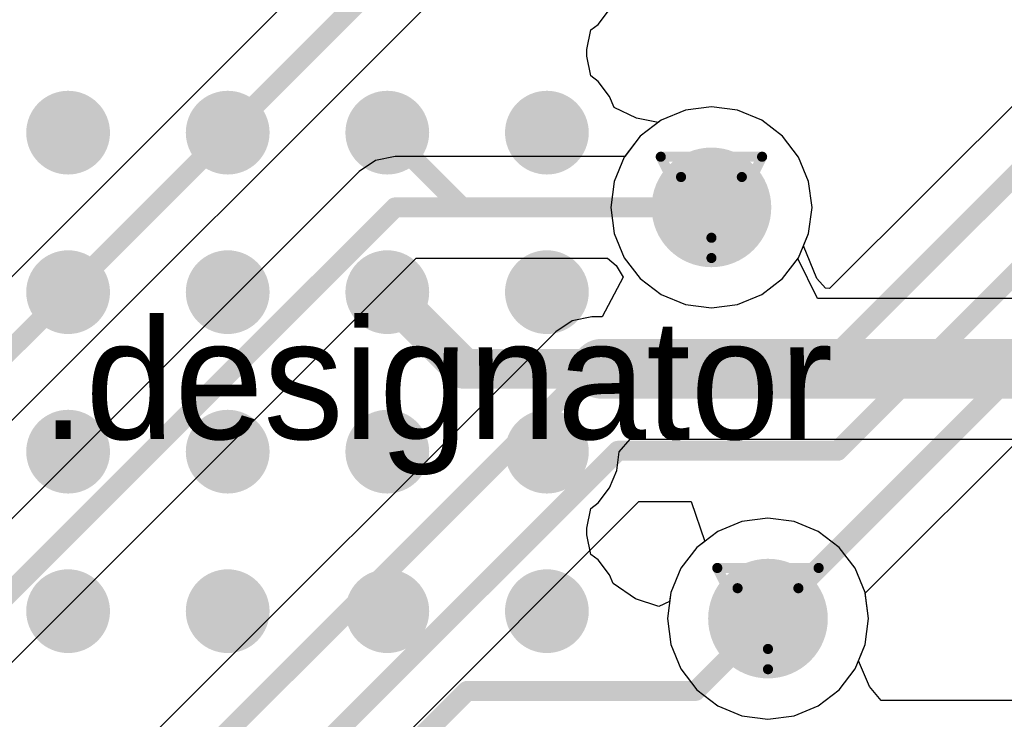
# Model space of a CAD drawing. Header units: millimetres. Extents: x 138 to 555, y 26 to 334.
# Tile 332 of 656: x 259.25 to 264.19, y 223.74 to 227.25. Entities that reach past the tile are written whole.
import ezdxf

# ---------------------------------------------------------------- set-up
doc = ezdxf.new("R2010")
doc.units = ezdxf.units.MM
for name, color, linetype in [('BottomLayer', 5, 'Continuous'), ('DrillDrawing', 1, 'Continuous'), ('Mechanical27', 56, 'Continuous'), ('MidLayer1', 16, 'Continuous'), ('MidLayer2', 76, 'Continuous'), ('MidLayer3', 90, 'Continuous'), ('MidLayer4', 156, 'Continuous'), ('MultiLayer', 9, 'Continuous'), ('TopLayer', 1, 'Continuous'), ('TopPaste', 8, 'Continuous'), ('TopSolder', 216, 'Continuous'), ('ViaHoleLayer', 16, 'Continuous')]:
    doc.layers.add(name, color=color, linetype=linetype)

# ---------------------------------------------------------------- blocks, each defined once
blk = doc.blocks.new('ICC_VFBGA63_9X11_P080_537')
at = {"layer": 'TopLayer', "const_width": 0.16}
for points in [[(-2.08, 1.2, 1), (-1.92, 1.2, 1)], [(-1.28, 1.2, 1), (-1.12, 1.2, 1)], [(-0.48, 1.2, 1), (-0.32, 1.2, 1)], [(0.32, 1.2, 1), (0.48, 1.2, 1)], [(-2.08, 0.4, 1), (-1.92, 0.4, 1)], [(-1.28, 0.4, 1), (-1.12, 0.4, 1)], [(-0.48, 0.4, 1), (-0.32, 0.4, 1)], [(0.32, 0.4, 1), (0.48, 0.4, 1)], [(-2.08, -0.4, 1), (-1.92, -0.4, 1)], [(-1.28, -0.4, 1), (-1.12, -0.4, 1)], [(-0.48, -0.4, 1), (-0.32, -0.4, 1)], [(0.32, -0.4, 1), (0.48, -0.4, 1)], [(-2.08, -1.2, 1), (-1.92, -1.2, 1)], [(-1.28, -1.2, 1), (-1.12, -1.2, 1)], [(-0.48, -1.2, 1), (-0.32, -1.2, 1)], [(0.32, -1.2, 1), (0.48, -1.2, 1)]]:
    blk.add_lwpolyline(points, format="xyb", close=True, dxfattribs=at)
at = {"layer": 'TopPaste', "const_width": 0.16}
for points in [[(-2.08, 1.2, 1), (-1.92, 1.2, 1)], [(-1.28, 1.2, 1), (-1.12, 1.2, 1)], [(-0.48, 1.2, 1), (-0.32, 1.2, 1)], [(0.32, 1.2, 1), (0.48, 1.2, 1)], [(-2.08, 0.4, 1), (-1.92, 0.4, 1)], [(-1.28, 0.4, 1), (-1.12, 0.4, 1)], [(-0.48, 0.4, 1), (-0.32, 0.4, 1)], [(0.32, 0.4, 1), (0.48, 0.4, 1)], [(-2.08, -0.4, 1), (-1.92, -0.4, 1)], [(-1.28, -0.4, 1), (-1.12, -0.4, 1)], [(-0.48, -0.4, 1), (-0.32, -0.4, 1)], [(0.32, -0.4, 1), (0.48, -0.4, 1)], [(-2.08, -1.2, 1), (-1.92, -1.2, 1)], [(-1.28, -1.2, 1), (-1.12, -1.2, 1)], [(-0.48, -1.2, 1), (-0.32, -1.2, 1)], [(0.32, -1.2, 1), (0.48, -1.2, 1)]]:
    blk.add_lwpolyline(points, format="xyb", close=True, dxfattribs=at)
at = {"layer": 'TopSolder', "const_width": 0.21}
for points in [[(-2.105, 1.2, 1), (-1.895, 1.2, 1)], [(-1.305, 1.2, 1), (-1.095, 1.2, 1)], [(-0.505, 1.2, 1), (-0.295, 1.2, 1)], [(0.295, 1.2, 1), (0.505, 1.2, 1)], [(-2.105, 0.4, 1), (-1.895, 0.4, 1)], [(-1.305, 0.4, 1), (-1.095, 0.4, 1)], [(-0.505, 0.4, 1), (-0.295, 0.4, 1)], [(0.295, 0.4, 1), (0.505, 0.4, 1)], [(-2.105, -0.4, 1), (-1.895, -0.4, 1)], [(-1.305, -0.4, 1), (-1.095, -0.4, 1)], [(-0.505, -0.4, 1), (-0.295, -0.4, 1)], [(0.295, -0.4, 1), (0.505, -0.4, 1)], [(-2.105, -1.2, 1), (-1.895, -1.2, 1)], [(-1.305, -1.2, 1), (-1.095, -1.2, 1)], [(-0.505, -1.2, 1), (-0.295, -1.2, 1)], [(0.295, -1.2, 1), (0.505, -1.2, 1)]]:
    blk.add_lwpolyline(points, format="xyb", close=True, dxfattribs=at)

msp = doc.modelspace()

# ---------------------------------------------------------------- linework, layer by layer
at = {"layer": 'BottomLayer'}
for p, q in [((274.519, 237.1064), (263.3129, 225.9002)), ((263.4913, 224.3723), (275.2703, 236.1513)), ((261.6351, 228.3824), (258.7859, 225.5333)), ((259.0717, 225.0981), (261.9209, 227.9473)), ((262.5897, 226.7947), (262.4681, 226.7443)), ((262.7203, 226.8119), (262.5897, 226.7947)), ((262.8508, 226.7947), (262.7203, 226.8119)), ((262.9724, 226.7443), (262.8508, 226.7947)), ((262.4681, 226.7443), (262.3636, 226.6642)), ((263.0769, 226.6642), (262.9724, 226.7443)), ((262.3636, 226.6642), (262.2856, 226.5625)), ((263.157, 226.5597), (263.0769, 226.6642)), ((261.0371, 226.5431), (260.9544, 226.4878)), ((261.1346, 226.5625), (261.0371, 226.5431)), ((262.2856, 226.5625), (261.1346, 226.5625)), ((263.2074, 226.4381), (263.157, 226.5597)), ((260.9544, 226.4878), (257.546, 223.0794)), ((263.2246, 226.3076), (263.2074, 226.4381)), ((263.2074, 226.177), (263.2246, 226.3076)), ((263.1817, 226.1151), (263.2074, 226.177)), ((263.249, 225.9509), (263.1817, 226.1151)), ((257.8318, 222.6443), (261.2402, 226.0527)), ((261.2402, 226.0527), (262.1991, 226.0527)), ((262.1991, 226.0527), (262.2428, 226.016)), ((262.2428, 226.016), (262.2784, 225.9583)), ((262.2784, 225.9583), (262.1733, 225.7583)), ((263.2917, 225.9025), (263.249, 225.9509)), ((263.3129, 225.9002), (263.2917, 225.9025)), ((262.12, 225.7583), (262.0225, 225.7389)), ((262.1733, 225.7583), (262.12, 225.7583)), ((262.0225, 225.7389), (261.9398, 225.6837)), ((261.9398, 225.6837), (258.7243, 222.4682)), ((259.6752, 222.1503), (262.3568, 224.832)), ((262.3568, 224.832), (262.6186, 224.832)), ((262.6186, 224.832), (262.6865, 224.632)), ((262.6865, 224.632), (262.6471, 224.6018)), ((262.6471, 224.6018), (262.567, 224.4973)), ((262.567, 224.4973), (262.5166, 224.3757)), ((262.5166, 224.3757), (262.4994, 224.2452)), ((263.508, 224.2452), (263.4913, 224.3723)), ((262.4994, 224.2452), (262.5166, 224.1147)), ((263.4908, 224.1147), (263.508, 224.2452)), ((262.5166, 224.1147), (262.567, 223.993)), ((263.4405, 223.993), (263.4908, 224.1147)), ((262.567, 223.993), (262.6471, 223.8886)), ((263.3603, 223.8886), (263.4405, 223.993)), ((262.6471, 223.8886), (262.7516, 223.8084)), ((263.2559, 223.8084), (263.3603, 223.8886)), ((262.7516, 223.8084), (262.8732, 223.7581)), ((263.1342, 223.7581), (263.2559, 223.8084)), ((262.8732, 223.7581), (263.0037, 223.7409)), ((263.0037, 223.7409), (263.1342, 223.7581))]:
    msp.add_line(p, q, dxfattribs=at)
at = {"layer": 'BottomLayer', "const_width": 0.1}
for points in [[(263.2766, 225.5034), (274.6993, 236.9261)], [(263.3534, 225.0869), (274.9228, 236.6564)], [(263.0037, 224.2452), (275.1647, 236.4062)], [(258.8915, 225.2784), (261.8153, 228.2022)], [(257.6516, 222.8245), (261.1346, 226.3076)], [(261.1346, 226.3076), (262.7203, 226.3076)], [(258.5972, 221.9806), (262.12, 225.5034)], [(262.12, 225.5034), (263.2766, 225.5034)], [(259.4203, 222.2559), (262.2513, 225.0869)], [(262.2513, 225.0869), (263.3534, 225.0869)]]:
    msp.add_lwpolyline(points, dxfattribs=at)
at = {"layer": 'BottomLayer'}
for points, const_width in [([(262.5703, 226.3076, 1), (262.8703, 226.3076, 1)], 0.3), ([(261.1096, 226.3076, 1), (261.1596, 226.3076, 1)], 0.05), ([(261.1096, 226.3076, 1), (261.1596, 226.3076, 1)], 0.05), ([(262.6953, 226.3076, 1), (262.7453, 226.3076, 1)], 0.05), ([(262.095, 225.5034, 1), (262.145, 225.5034, 1)], 0.05), ([(262.095, 225.5034, 1), (262.145, 225.5034, 1)], 0.05), ([(263.2516, 225.5034, 1), (263.3016, 225.5034, 1)], 0.05), ([(263.2516, 225.5034, 1), (263.3016, 225.5034, 1)], 0.05), ([(262.2263, 225.0869, 1), (262.2762, 225.0869, 1)], 0.05), ([(262.2263, 225.0869, 1), (262.2762, 225.0869, 1)], 0.05), ([(263.3284, 225.0869, 1), (263.3784, 225.0869, 1)], 0.05), ([(263.3284, 225.0869, 1), (263.3784, 225.0869, 1)], 0.05), ([(262.8537, 224.2452, 1), (263.1537, 224.2452, 1)], 0.3), ([(262.9787, 224.2452, 1), (263.0287, 224.2452, 1)], 0.05)]:
    msp.add_lwpolyline(points, format="xyb", close=True, dxfattribs=dict(at, const_width=const_width))
at = {"layer": 'DrillDrawing', "const_width": 0.0508}
for points in [[(262.4663, 226.5616), (262.9743, 226.5616)], [(262.4663, 226.5616), (262.7203, 226.0536)], [(262.7203, 226.0536), (262.9743, 226.5616)], [(262.5679, 226.46), (262.8727, 226.46)], [(262.5679, 226.46), (262.7203, 226.1552)], [(262.7203, 226.1552), (262.8727, 226.46)], [(262.7497, 224.4992), (263.2577, 224.4992)], [(262.7497, 224.4992), (263.0037, 223.9912)], [(263.0037, 223.9912), (263.2577, 224.4992)], [(262.8513, 224.3976), (263.1561, 224.3976)], [(262.8513, 224.3976), (263.0037, 224.0928)], [(263.0037, 224.0928), (263.1561, 224.3976)]]:
    msp.add_lwpolyline(points, dxfattribs=at)
at = {"layer": 'DrillDrawing', "const_width": 0.0254}
for points in [[(262.4536, 226.5616, 1), (262.479, 226.5616, 1)], [(262.4536, 226.5616, 1), (262.479, 226.5616, 1)], [(262.9616, 226.5616, 1), (262.987, 226.5616, 1)], [(262.9616, 226.5616, 1), (262.987, 226.5616, 1)], [(262.5552, 226.46, 1), (262.5806, 226.46, 1)], [(262.5552, 226.46, 1), (262.5806, 226.46, 1)], [(262.86, 226.46, 1), (262.8854, 226.46, 1)], [(262.86, 226.46, 1), (262.8854, 226.46, 1)], [(262.7076, 226.1552, 1), (262.733, 226.1552, 1)], [(262.7076, 226.1552, 1), (262.733, 226.1552, 1)], [(262.7076, 226.0536, 1), (262.733, 226.0536, 1)], [(262.7076, 226.0536, 1), (262.733, 226.0536, 1)], [(262.737, 224.4992, 1), (262.7624, 224.4992, 1)], [(262.737, 224.4992, 1), (262.7624, 224.4992, 1)], [(263.245, 224.4992, 1), (263.2704, 224.4992, 1)], [(263.245, 224.4992, 1), (263.2704, 224.4992, 1)], [(262.8386, 224.3976, 1), (262.864, 224.3976, 1)], [(262.8386, 224.3976, 1), (262.864, 224.3976, 1)], [(263.1434, 224.3976, 1), (263.1688, 224.3976, 1)], [(263.1434, 224.3976, 1), (263.1688, 224.3976, 1)], [(262.991, 224.0928, 1), (263.0164, 224.0928, 1)], [(262.991, 224.0928, 1), (263.0164, 224.0928, 1)], [(262.991, 223.9912, 1), (263.0164, 223.9912, 1)], [(262.991, 223.9912, 1), (263.0164, 223.9912, 1)]]:
    msp.add_lwpolyline(points, format="xyb", close=True, dxfattribs=at)
at = {"layer": 'MidLayer1', "const_width": 0.3}
for points in [[(262.5703, 226.3076, 1), (262.8703, 226.3076, 1)], [(262.8537, 224.2452, 1), (263.1537, 224.2452, 1)]]:
    msp.add_lwpolyline(points, format="xyb", close=True, dxfattribs=at)
at = {"layer": 'MidLayer2'}
for p, q in [((262.5897, 226.7947), (262.4681, 226.7443)), ((262.7203, 226.8119), (262.5897, 226.7947)), ((262.8508, 226.7947), (262.7203, 226.8119)), ((262.9724, 226.7443), (262.8508, 226.7947)), ((262.4681, 226.7443), (262.3636, 226.6642)), ((263.0769, 226.6642), (262.9724, 226.7443)), ((262.3636, 226.6642), (262.2835, 226.5597)), ((263.157, 226.5597), (263.0769, 226.6642)), ((262.2835, 226.5597), (262.2331, 226.4381)), ((263.2074, 226.4381), (263.157, 226.5597)), ((262.2331, 226.4381), (262.2159, 226.3076)), ((263.2246, 226.3076), (263.2074, 226.4381)), ((262.2159, 226.3076), (262.2331, 226.177)), ((263.2074, 226.177), (263.2246, 226.3076)), ((262.2331, 226.177), (262.2835, 226.0554)), ((263.157, 226.0554), (263.2074, 226.177)), ((262.2835, 226.0554), (262.3636, 225.951)), ((263.0769, 225.951), (263.157, 226.0554)), ((262.3636, 225.951), (262.4681, 225.8708)), ((262.9724, 225.8708), (263.0769, 225.951)), ((262.4681, 225.8708), (262.5897, 225.8204)), ((262.8508, 225.8204), (262.9724, 225.8708)), ((262.5897, 225.8204), (262.7203, 225.8032)), ((262.7203, 225.8032), (262.8508, 225.8204)), ((262.8732, 224.7323), (262.7516, 224.6819)), ((263.0037, 224.7495), (262.8732, 224.7323)), ((263.1342, 224.7323), (263.0037, 224.7495)), ((263.2559, 224.6819), (263.1342, 224.7323)), ((262.7516, 224.6819), (262.6471, 224.6018)), ((263.3603, 224.6018), (263.2559, 224.6819)), ((262.6471, 224.6018), (262.567, 224.4973)), ((263.4405, 224.4973), (263.3603, 224.6018)), ((262.567, 224.4973), (262.5166, 224.3757)), ((263.4908, 224.3757), (263.4405, 224.4973)), ((262.5166, 224.3757), (262.4994, 224.2452)), ((263.508, 224.2452), (263.4908, 224.3757)), ((262.4994, 224.2452), (262.5166, 224.1147)), ((263.4908, 224.1147), (263.508, 224.2452)), ((262.5166, 224.1147), (262.567, 223.993)), ((263.4405, 223.993), (263.4908, 224.1147)), ((262.567, 223.993), (262.6471, 223.8886)), ((263.3603, 223.8886), (263.4405, 223.993)), ((262.6471, 223.8886), (262.7516, 223.8084)), ((263.2559, 223.8084), (263.3603, 223.8886)), ((262.7516, 223.8084), (262.8732, 223.7581)), ((263.1342, 223.7581), (263.2559, 223.8084)), ((262.8732, 223.7581), (263.0037, 223.7409)), ((263.0037, 223.7409), (263.1342, 223.7581))]:
    msp.add_line(p, q, dxfattribs=at)
at = {"layer": 'MidLayer2', "const_width": 0.3}
for points in [[(262.5703, 226.3076, 1), (262.8703, 226.3076, 1)], [(262.8537, 224.2452, 1), (263.1537, 224.2452, 1)]]:
    msp.add_lwpolyline(points, format="xyb", close=True, dxfattribs=at)
at = {"layer": 'MidLayer3'}
for p, q in [((262.5897, 226.7947), (262.4681, 226.7443)), ((262.7203, 226.8119), (262.5897, 226.7947)), ((262.8508, 226.7947), (262.7203, 226.8119)), ((262.9724, 226.7443), (262.8508, 226.7947)), ((262.4681, 226.7443), (262.3636, 226.6642)), ((263.0769, 226.6642), (262.9724, 226.7443)), ((262.3636, 226.6642), (262.2835, 226.5597)), ((263.157, 226.5597), (263.0769, 226.6642)), ((262.2835, 226.5597), (262.2331, 226.4381)), ((263.2074, 226.4381), (263.157, 226.5597)), ((262.2331, 226.4381), (262.2159, 226.3076)), ((263.2246, 226.3076), (263.2074, 226.4381)), ((262.2159, 226.3076), (262.2331, 226.177)), ((263.2074, 226.177), (263.2246, 226.3076)), ((262.2331, 226.177), (262.2835, 226.0554)), ((263.157, 226.0554), (263.2074, 226.177)), ((262.2835, 226.0554), (262.3636, 225.951)), ((263.0769, 225.951), (263.157, 226.0554)), ((262.3636, 225.951), (262.4681, 225.8708)), ((262.9724, 225.8708), (263.0769, 225.951)), ((262.4681, 225.8708), (262.5897, 225.8204)), ((262.8508, 225.8204), (262.9724, 225.8708)), ((262.5897, 225.8204), (262.7203, 225.8032)), ((262.7203, 225.8032), (262.8508, 225.8204)), ((262.8732, 224.7323), (262.7516, 224.6819)), ((263.0037, 224.7495), (262.8732, 224.7323)), ((263.1342, 224.7323), (263.0037, 224.7495)), ((263.2559, 224.6819), (263.1342, 224.7323)), ((262.7516, 224.6819), (262.6471, 224.6018)), ((263.3603, 224.6018), (263.2559, 224.6819)), ((262.6471, 224.6018), (262.567, 224.4973)), ((263.4405, 224.4973), (263.3603, 224.6018)), ((262.567, 224.4973), (262.5166, 224.3757)), ((263.4908, 224.3757), (263.4405, 224.4973)), ((262.5166, 224.3757), (262.4994, 224.2452)), ((263.508, 224.2452), (263.4908, 224.3757)), ((262.4994, 224.2452), (262.5166, 224.1147)), ((263.4908, 224.1147), (263.508, 224.2452)), ((262.5166, 224.1147), (262.567, 223.993)), ((263.4405, 223.993), (263.4908, 224.1147)), ((262.567, 223.993), (262.6471, 223.8886)), ((263.3603, 223.8886), (263.4405, 223.993)), ((262.6471, 223.8886), (262.7516, 223.8084)), ((263.2559, 223.8084), (263.3603, 223.8886)), ((262.7516, 223.8084), (262.8732, 223.7581)), ((263.1342, 223.7581), (263.2559, 223.8084)), ((262.8732, 223.7581), (263.0037, 223.7409)), ((263.0037, 223.7409), (263.1342, 223.7581))]:
    msp.add_line(p, q, dxfattribs=at)
at = {"layer": 'MidLayer3', "const_width": 0.3}
for points in [[(262.5703, 226.3076, 1), (262.8703, 226.3076, 1)], [(262.8537, 224.2452, 1), (263.1537, 224.2452, 1)]]:
    msp.add_lwpolyline(points, format="xyb", close=True, dxfattribs=at)
at = {"layer": 'MidLayer4'}
for p, q in [((262.5897, 226.7947), (262.4681, 226.7443)), ((262.7203, 226.8119), (262.5897, 226.7947)), ((262.8508, 226.7947), (262.7203, 226.8119)), ((262.9724, 226.7443), (262.8508, 226.7947)), ((262.4681, 226.7443), (262.3636, 226.6642)), ((263.0769, 226.6642), (262.9724, 226.7443)), ((262.3636, 226.6642), (262.2835, 226.5597)), ((263.157, 226.5597), (263.0769, 226.6642)), ((262.2835, 226.5597), (262.2331, 226.4381)), ((263.2074, 226.4381), (263.157, 226.5597)), ((262.2331, 226.4381), (262.2159, 226.3076)), ((263.2246, 226.3076), (263.2074, 226.4381)), ((262.2159, 226.3076), (262.2331, 226.177)), ((263.2074, 226.177), (263.2246, 226.3076)), ((262.2331, 226.177), (262.2835, 226.0554)), ((263.157, 226.0554), (263.2074, 226.177)), ((262.2835, 226.0554), (262.3636, 225.951)), ((263.0769, 225.951), (263.157, 226.0554)), ((262.3636, 225.951), (262.4681, 225.8708)), ((262.9724, 225.8708), (263.0769, 225.951)), ((262.4681, 225.8708), (262.5897, 225.8204)), ((262.8508, 225.8204), (262.9724, 225.8708)), ((262.5897, 225.8204), (262.7203, 225.8032)), ((262.7203, 225.8032), (262.8508, 225.8204)), ((262.8732, 224.7323), (262.7516, 224.6819)), ((263.0037, 224.7495), (262.8732, 224.7323)), ((263.1342, 224.7323), (263.0037, 224.7495)), ((263.2559, 224.6819), (263.1342, 224.7323)), ((262.7516, 224.6819), (262.6471, 224.6018)), ((263.3603, 224.6018), (263.2559, 224.6819)), ((262.6471, 224.6018), (262.567, 224.4973)), ((263.4405, 224.4973), (263.3603, 224.6018)), ((262.567, 224.4973), (262.5166, 224.3757)), ((263.4908, 224.3757), (263.4405, 224.4973)), ((262.5166, 224.3757), (262.4994, 224.2452)), ((263.508, 224.2452), (263.4908, 224.3757)), ((262.4994, 224.2452), (262.5166, 224.1147)), ((263.4908, 224.1147), (263.508, 224.2452)), ((262.5166, 224.1147), (262.567, 223.993)), ((263.4405, 223.993), (263.4908, 224.1147)), ((262.567, 223.993), (262.6471, 223.8886)), ((263.3603, 223.8886), (263.4405, 223.993)), ((262.6471, 223.8886), (262.7516, 223.8084)), ((263.2559, 223.8084), (263.3603, 223.8886)), ((262.7516, 223.8084), (262.8732, 223.7581)), ((263.1342, 223.7581), (263.2559, 223.8084)), ((262.8732, 223.7581), (263.0037, 223.7409)), ((263.0037, 223.7409), (263.1342, 223.7581))]:
    msp.add_line(p, q, dxfattribs=at)
at = {"layer": 'MidLayer4', "const_width": 0.3}
for points in [[(262.5703, 226.3076, 1), (262.8703, 226.3076, 1)], [(262.8537, 224.2452, 1), (263.1537, 224.2452, 1)]]:
    msp.add_lwpolyline(points, format="xyb", close=True, dxfattribs=at)
at = {"layer": 'MultiLayer', "const_width": 0.3}
for points in [[(262.5703, 226.3076, 1), (262.8703, 226.3076, 1)], [(262.8537, 224.2452, 1), (263.1537, 224.2452, 1)]]:
    msp.add_lwpolyline(points, format="xyb", close=True, dxfattribs=at)
at = {"layer": 'TopLayer'}
for p, q in [((262.1522, 227.2256), (262.2099, 227.3008)), ((262.0965, 227.0988), (262.1154, 227.1974)), ((262.1154, 227.1974), (262.1522, 227.2256)), ((262.0965, 227.066), (262.0965, 227.0988)), ((262.1154, 226.9674), (262.0965, 227.066)), ((262.1522, 226.9391), (262.1154, 226.9674)), ((262.2099, 226.8639), (262.1522, 226.9391)), ((262.2332, 226.8078), (262.2099, 226.8639)), ((262.3449, 226.7558), (262.2332, 226.8078)), ((262.5897, 226.7947), (262.4681, 226.7443)), ((262.7203, 226.8119), (262.5897, 226.7947)), ((262.8508, 226.7947), (262.7203, 226.8119)), ((262.9724, 226.7443), (262.8508, 226.7947)), ((262.4536, 226.7332), (262.3449, 226.7558)), ((262.4681, 226.7443), (262.4536, 226.7332)), ((263.0769, 226.6642), (262.9724, 226.7443)), ((263.157, 226.5597), (263.0769, 226.6642)), ((263.2074, 226.4381), (263.157, 226.5597)), ((263.2246, 226.3076), (263.2074, 226.4381)), ((263.2074, 226.177), (263.2246, 226.3076)), ((263.157, 226.0554), (263.2074, 226.177)), ((263.1537, 226.0511), (263.157, 226.0554)), ((263.2523, 225.8511), (263.1537, 226.0511)), ((264.8655, 225.8511), (263.2523, 225.8511)), ((262.2586, 225.0824), (262.3135, 225.145)), ((262.3135, 225.145), (264.7592, 225.145)), ((262.2462, 224.9884), (262.2586, 225.0824)), ((262.2099, 224.9008), (262.2462, 224.9884)), ((262.1522, 224.8256), (262.2099, 224.9008)), ((262.1154, 224.7974), (262.1522, 224.8256)), ((262.0965, 224.6988), (262.1154, 224.7974)), ((262.8732, 224.7323), (262.7516, 224.6819)), ((263.0037, 224.7495), (262.8732, 224.7323)), ((263.1342, 224.7323), (263.0037, 224.7495)), ((263.2559, 224.6819), (263.1342, 224.7323)), ((262.0965, 224.666), (262.0965, 224.6988)), ((262.1154, 224.5674), (262.0965, 224.666)), ((262.7516, 224.6819), (262.6471, 224.6018)), ((263.3603, 224.6018), (263.2559, 224.6819)), ((262.1522, 224.5391), (262.1154, 224.5674)), ((262.6471, 224.6018), (262.567, 224.4973)), ((263.4405, 224.4973), (263.3603, 224.6018)), ((262.2099, 224.4639), (262.1522, 224.5391)), ((262.567, 224.4973), (262.5166, 224.3757)), ((263.4908, 224.3757), (263.4405, 224.4973)), ((262.2276, 224.4214), (262.2099, 224.4639)), ((262.3402, 224.3449), (262.2276, 224.4214)), ((262.5166, 224.3757), (262.5107, 224.3309)), ((263.508, 224.2452), (263.4908, 224.3757)), ((262.4562, 224.306), (262.3402, 224.3449)), ((262.5107, 224.3309), (262.4562, 224.306)), ((263.4908, 224.1147), (263.508, 224.2452)), ((263.4573, 224.0337), (263.4908, 224.1147)), ((263.512, 223.9052), (263.4573, 224.0337)), ((263.5703, 223.8337), (263.512, 223.9052)), ((264.867, 223.8337), (263.5703, 223.8337))]:
    msp.add_line(p, q, dxfattribs=at)
for points, const_width in [([(261.0955, 226.6824), (261.4703, 226.3076)], 0.1), ([(261.4703, 226.3076), (262.7203, 226.3076)], 0.1), ([(261.0955, 225.8824), (261.4798, 225.4981)], 0.2), ([(262.1703, 225.4981), (265.2798, 225.4981)], 0.3), ([(261.4798, 225.4981), (262.1703, 225.4981)], 0.2), ([(262.6408, 223.8823), (263.0037, 224.2452)], 0.1), ([(261.0955, 223.4824), (261.4954, 223.8823)], 0.1), ([(261.4954, 223.8823), (262.6408, 223.8823)], 0.1)]:
    msp.add_lwpolyline(points, dxfattribs=dict(at, const_width=const_width))
for points, const_width in [([(261.0705, 226.6824, 1), (261.1205, 226.6824, 1)], 0.05), ([(262.5703, 226.3076, 1), (262.8703, 226.3076, 1)], 0.3), ([(261.4453, 226.3076, 1), (261.4953, 226.3076, 1)], 0.05), ([(261.4453, 226.3076, 1), (261.4953, 226.3076, 1)], 0.05), ([(262.6953, 226.3076, 1), (262.7453, 226.3076, 1)], 0.05), ([(261.0455, 225.8824, 1), (261.1455, 225.8824, 1)], 0.1), ([(262.0953, 225.4981, 1), (262.2453, 225.4981, 1)], 0.15), ([(261.4298, 225.4981, 1), (261.5298, 225.4981, 1)], 0.1), ([(261.4298, 225.4981, 1), (261.5298, 225.4981, 1)], 0.1), ([(262.1203, 225.4981, 1), (262.2203, 225.4981, 1)], 0.1), ([(262.8537, 224.2452, 1), (263.1537, 224.2452, 1)], 0.3), ([(262.9787, 224.2452, 1), (263.0287, 224.2452, 1)], 0.05), ([(261.4704, 223.8823, 1), (261.5204, 223.8823, 1)], 0.05), ([(261.4704, 223.8823, 1), (261.5204, 223.8823, 1)], 0.05), ([(262.6158, 223.8823, 1), (262.6658, 223.8823, 1)], 0.05), ([(262.6158, 223.8823, 1), (262.6658, 223.8823, 1)], 0.05)]:
    msp.add_lwpolyline(points, format="xyb", close=True, dxfattribs=dict(at, const_width=const_width))
at = {"layer": 'ViaHoleLayer', "const_width": 0.15}
for points in [[(262.6453, 226.3076, 1), (262.7953, 226.3076, 1)], [(262.9287, 224.2452, 1), (263.0787, 224.2452, 1)]]:
    msp.add_lwpolyline(points, format="xyb", close=True, dxfattribs=at)

# ---------------------------------------------------------------- block references
at = {"rotation": 180}
msp.add_blockref('ICC_VFBGA63_9X11_P080_537', (259.8955, 225.4824), dxfattribs=at)

# ---------------------------------------------------------------- texts
at = {"layer": 'Mechanical27'}
msp.add_text('.designator', height=0.599999, dxfattribs=at).set_placement((259.3594, 225.1456))

doc.saveas('drawing.dxf')
